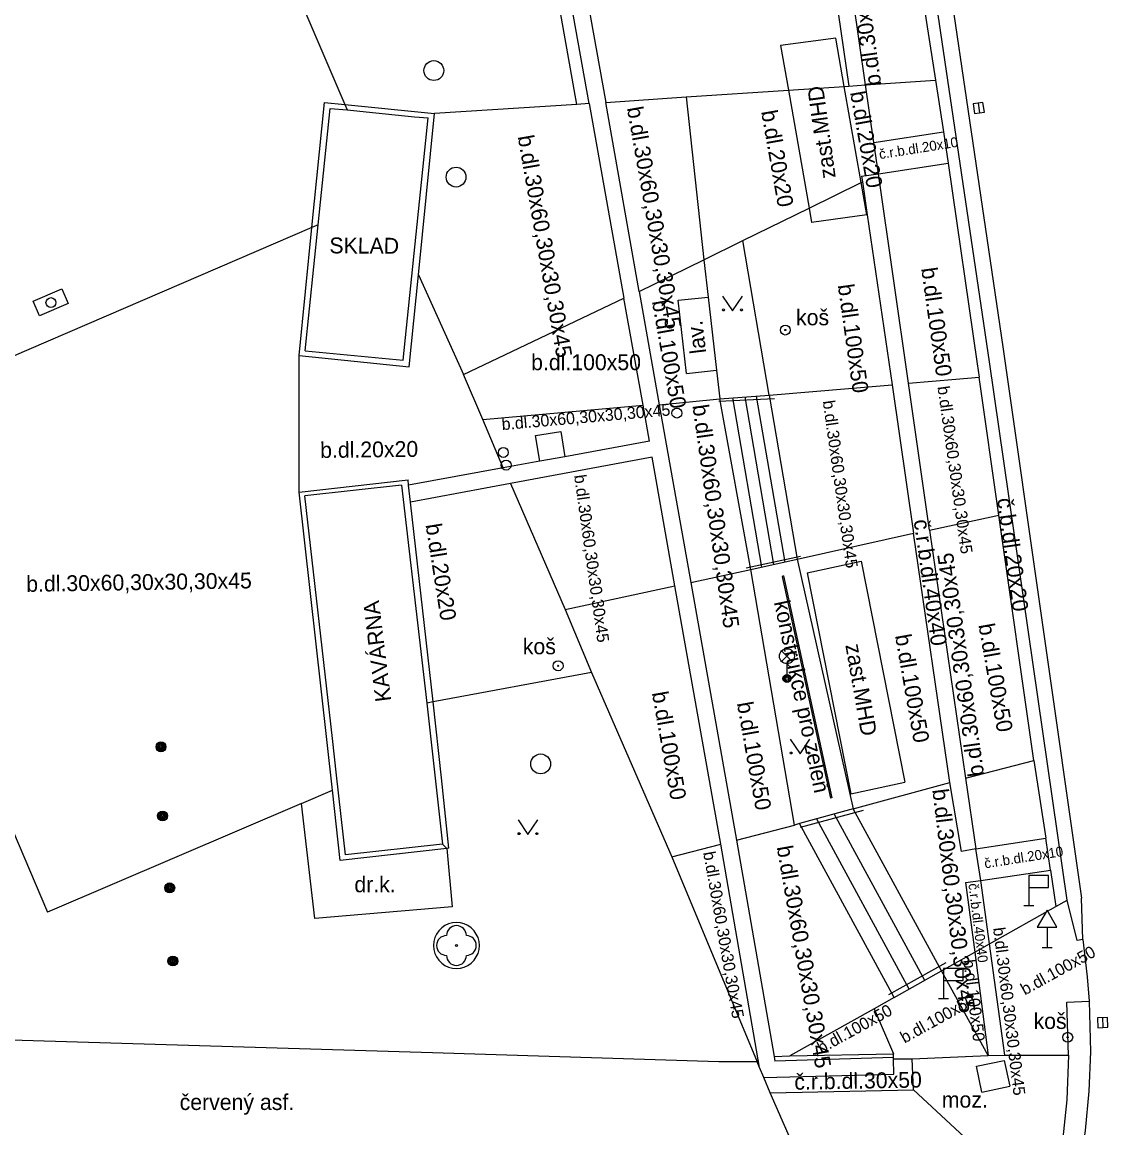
# Model space of a CAD drawing. Extents: x -599770 to -598493, y -1162076 to -1159209.
# Drawn here: x -599335.2 to -599307.86, y -1161203.22 to -1161175.39 of the extents above; entities that cross this region are included whole.
import ezdxf

# ---------------------------------------------------------------- set-up
doc = ezdxf.new("R2010")
doc.units = 0
doc.layers.add('Podklad', color=7, linetype='Continuous')

msp = doc.modelspace()

# ---------------------------------------------------------------- linework, layer by layer
at = {"layer": 'Podklad'}
for p, q in [((-599311.127, -1161177.426), (-599311.093, -1161177.674)), ((-599316.073, -1161191.48), (-599315.808, -1161191.215)), ((-599316.073, -1161191.215), (-599315.808, -1161191.48)), ((-599315.94, -1161191.535), (-599315.94, -1161191.91)), ((-599309.85, -1161197.17), (-599309.85, -1161197.62)), ((-599309.975, -1161197.62), (-599309.725, -1161197.62)), ((-599309.39, -1161198.171), (-599309.39, -1161198.68)), ((-599309.515, -1161198.68), (-599309.265, -1161198.68)), ((-599312, -1161199.51), (-599312, -1161199.96)), ((-599312.125, -1161199.96), (-599311.875, -1161199.96)), ((-599307.997, -1161200.445), (-599307.983, -1161200.695))]:
    msp.add_line(p, q, dxfattribs=at)
for points in [[(-599316.3, -1161163.83), (-599315.66, -1161168.23), (-599314.38, -1161177)], [(-599320.92, -1161177.44), (-599323.21, -1161164.66)], [(-599322.81, -1161164.59), (-599321.8, -1161170.18), (-599320.5, -1161177.41)], [(-599321.23, -1161177.46), (-599323.44, -1161165.03)], [(-599313.64, -1161167.6), (-599312.2, -1161176.85)], [(-599313.96, -1161176.97), (-599315.24, -1161168.1)], [(-599310.84, -1161183.94), (-599313.08, -1161168.79)], [(-599312.69, -1161168.69), (-599310.5, -1161183.56)], [(-599329.59, -1161171.58), (-599327.07, -1161177.46)], [(-599314.71, -1161175.79), (-599316.1, -1161175.98)], [(-599314.5, -1161177.01), (-599314.71, -1161175.79)], [(-599316.1, -1161175.98), (-599315.9, -1161177.1)], [(-599314.38, -1161177), (-599313.96, -1161176.97), (-599312.2, -1161176.85)], [(-599313.75, -1161178.42), (-599313.96, -1161176.97)], [(-599312.2, -1161176.85), (-599312, -1161178.15)], [(-599320.5, -1161177.41), (-599318.48, -1161177.27), (-599315.9, -1161177.1)], [(-599315.9, -1161177.1), (-599314.5, -1161177.01)], [(-599315.9, -1161177.1), (-599315.38, -1161180.07)], [(-599314.5, -1161177.01), (-599314.38, -1161177)], [(-599314.07, -1161179.43), (-599314.5, -1161177.01)], [(-599327.9, -1161180.56), (-599327.58, -1161177.41)], [(-599327.58, -1161177.41), (-599327.07, -1161177.46)], [(-599327.07, -1161177.46), (-599327.01, -1161177.6)], [(-599327.07, -1161177.46), (-599324.81, -1161177.69)], [(-599321.23, -1161177.46), (-599324.81, -1161177.69)], [(-599320.92, -1161177.44), (-599321.23, -1161177.46)], [(-599320.92, -1161177.44), (-599320.05, -1161182.34)], [(-599319.66, -1161182.17), (-599320.5, -1161177.41)], [(-599318.48, -1161177.27), (-599318.03, -1161181.37)], [(-599328.07, -1161183.66), (-599327.74, -1161180.49), (-599327.44, -1161177.56)], [(-599327.44, -1161177.56), (-599327.01, -1161177.6), (-599326.29, -1161177.67)], [(-599326.29, -1161177.67), (-599325.32, -1161177.77)], [(-599325.6, -1161183.9), (-599324.97, -1161177.8)], [(-599325.45, -1161184.07), (-599325.22, -1161181.75), (-599324.81, -1161177.69)], [(-599325.32, -1161177.77), (-599324.97, -1161177.8)], [(-599313.75, -1161178.42), (-599312, -1161178.15)], [(-599312, -1161178.15), (-599311.88, -1161178.94)], [(-599313.63, -1161179.21), (-599313.75, -1161178.42)], [(-599313.63, -1161179.21), (-599311.88, -1161178.94)], [(-599311.88, -1161178.94), (-599311.15, -1161183.99)], [(-599315.38, -1161180.07), (-599314.07, -1161179.43)], [(-599314.07, -1161179.43), (-599314.04, -1161179.41)], [(-599313.93, -1161180.24), (-599314.07, -1161179.43)], [(-599314.06, -1161179.27), (-599313.63, -1161179.21)], [(-599314.06, -1161179.27), (-599314.04, -1161179.41), (-599313.92, -1161180.24), (-599313.29, -1161184.52), (-599312.75, -1161188.25)], [(-599312.35, -1161188.18), (-599312.88, -1161184.48), (-599313.63, -1161179.21)], [(-599317.05, -1161180.89), (-599315.38, -1161180.07)], [(-599315.38, -1161180.07), (-599315.32, -1161180.43)], [(-599313.92, -1161180.24), (-599313.93, -1161180.24), (-599315.32, -1161180.43)], [(-599327.9, -1161180.56), (-599339.73, -1161185.65)], [(-599328.22, -1161183.78), (-599327.9, -1161180.56)], [(-599327.74, -1161180.49), (-599327.9, -1161180.56)], [(-599318.03, -1161181.37), (-599317.05, -1161180.89)], [(-599316.39, -1161184.78), (-599317.05, -1161180.89)], [(-599319.66, -1161182.17), (-599318.03, -1161181.37)], [(-599318.03, -1161181.37), (-599317.92, -1161182.31), (-599317.71, -1161184.15), (-599317.63, -1161184.87)], [(-599325.22, -1161181.75), (-599324.08, -1161184.26)], [(-599334.92, -1161182.41), (-599334.2, -1161182.1)], [(-599334.2, -1161182.1), (-599334.04, -1161182.47)], [(-599319.66, -1161182.17), (-599319.16, -1161185.02)], [(-599334.76, -1161182.78), (-599334.92, -1161182.41)], [(-599334.04, -1161182.47), (-599334.76, -1161182.78)], [(-599324.08, -1161184.26), (-599320.05, -1161182.34)], [(-599319.56, -1161185.03), (-599320.05, -1161182.34)], [(-599318.68, -1161182.39), (-599317.92, -1161182.31)], [(-599318.47, -1161184.23), (-599318.68, -1161182.39)], [(-599317.56, -1161182.285), (-599317.31, -1161182.66), (-599317.06, -1161182.285)], [(-599310.5, -1161183.56), (-599308.52, -1161197.44)], [(-599328.22, -1161183.78), (-599325.45, -1161184.07)], [(-599328.22, -1161187.22), (-599328.22, -1161183.78)], [(-599328.07, -1161183.66), (-599325.6, -1161183.9)], [(-599318.47, -1161184.23), (-599317.71, -1161184.15)], [(-599311.15, -1161183.99), (-599311.1, -1161184.33)], [(-599308.88, -1161197.49), (-599310.84, -1161183.94)], [(-599323.6, -1161185.39), (-599324.08, -1161184.26)], [(-599312.88, -1161184.48), (-599311.69, -1161184.38)], [(-599311.69, -1161184.38), (-599311.1, -1161184.33)], [(-599309.72, -1161193.97), (-599310.6, -1161187.8), (-599311.1, -1161184.33)], [(-599316.39, -1161184.78), (-599313.29, -1161184.52)], [(-599323.6, -1161185.39), (-599319.56, -1161185.03)], [(-599319.4, -1161185.94), (-599319.56, -1161185.03)], [(-599319.16, -1161185.02), (-599317.63, -1161184.87)], [(-599319.16, -1161185.02), (-599318.36, -1161189.49)], [(-599316.25, -1161184.87), (-599317.65, -1161184.94)], [(-599317.63, -1161184.87), (-599316.39, -1161184.78)], [(-599316.85, -1161189.17), (-599317.63, -1161184.87)], [(-599317.31, -1161184.85), (-599316.58, -1161189.11)], [(-599317, -1161184.82), (-599316.28, -1161189.04)], [(-599316.71, -1161184.8), (-599315.99, -1161188.98)], [(-599316.39, -1161184.78), (-599315.68, -1161188.91)], [(-599323.08, -1161186.61), (-599323.6, -1161185.39)], [(-599339.73, -1161185.65), (-599334.56, -1161197.79)], [(-599322.27, -1161185.79), (-599321.63, -1161185.69)], [(-599322.16, -1161186.44), (-599322.27, -1161185.79)], [(-599321.63, -1161185.69), (-599321.53, -1161186.33)], [(-599319.4, -1161185.94), (-599321.53, -1161186.33), (-599322.16, -1161186.44), (-599323.08, -1161186.61), (-599325.47, -1161187.04)], [(-599319.33, -1161186.34), (-599322.9, -1161187), (-599325.42, -1161187.47)], [(-599318.76, -1161189.58), (-599319.33, -1161186.34)], [(-599328.22, -1161187.22), (-599325.48, -1161186.91)], [(-599324.85, -1161192.5), (-599325.42, -1161187.47), (-599325.47, -1161187.04), (-599325.48, -1161186.91)], [(-599327.38, -1161194.72), (-599328.22, -1161187.22)], [(-599325.64, -1161187.04), (-599328.08, -1161187.31)], [(-599325.64, -1161187.04), (-599325.01, -1161192.53), (-599324.61, -1161196.08)], [(-599322.9, -1161187), (-599321.52, -1161190.17)], [(-599327.38, -1161193.42), (-599328.08, -1161187.31)], [(-599312.35, -1161188.18), (-599310.6, -1161187.8)], [(-599315.68, -1161188.91), (-599312.75, -1161188.25)], [(-599311.84, -1161194.53), (-599312.75, -1161188.25)], [(-599312.35, -1161188.18), (-599311.44, -1161194.42), (-599311.18, -1161196.2)], [(-599315.6, -1161188.84), (-599316.97, -1161189.13)], [(-599316.85, -1161189.17), (-599315.68, -1161188.91)], [(-599315.68, -1161188.91), (-599314.27, -1161195.19)], [(-599318.36, -1161189.49), (-599316.85, -1161189.17)], [(-599315.75, -1161195.6), (-599316.85, -1161189.17)], [(-599315.43, -1161189.25), (-599314.07, -1161188.96)], [(-599314.07, -1161188.96), (-599312.97, -1161194.52)], [(-599318.36, -1161189.49), (-599317.21, -1161195.98)], [(-599316.03, -1161189.33), (-599316.06, -1161189.34), (-599314.84, -1161194.92)], [(-599316.03, -1161189.33), (-599314.81, -1161194.91)], [(-599315.43, -1161189.25), (-599314.33, -1161194.81)], [(-599321.52, -1161190.17), (-599318.76, -1161189.58)], [(-599317.6, -1161196.08), (-599318.76, -1161189.58)], [(-599321.52, -1161190.17), (-599320.86, -1161191.76)], [(-599320.86, -1161191.76), (-599324.85, -1161192.5)], [(-599320.86, -1161191.76), (-599318.84, -1161196.4)], [(-599324.85, -1161192.5), (-599325.01, -1161192.53)], [(-599324.64, -1161194.41), (-599324.85, -1161192.5)], [(-599327.28, -1161194.34), (-599327.38, -1161193.42)], [(-599315.86, -1161193.435), (-599315.61, -1161193.81), (-599315.36, -1161193.435)], [(-599311.44, -1161194.42), (-599309.72, -1161193.97)], [(-599309.72, -1161193.97), (-599309.42, -1161195.93)], [(-599327.05, -1161196.35), (-599327.28, -1161194.34)], [(-599324.45, -1161196.18), (-599324.64, -1161194.41)], [(-599328.16, -1161195.06), (-599327.38, -1161194.72)], [(-599327.19, -1161196.49), (-599327.38, -1161194.72)], [(-599314.33, -1161194.81), (-599312.97, -1161194.52)], [(-599314.27, -1161195.19), (-599311.84, -1161194.53)], [(-599311.54, -1161196.26), (-599311.84, -1161194.53)], [(-599328.16, -1161195.06), (-599334.56, -1161197.79)], [(-599327.83, -1161197.95), (-599328.16, -1161195.06)], [(-599314.81, -1161194.91), (-599314.84, -1161194.92)], [(-599314.27, -1161195.19), (-599315.62, -1161195.56)], [(-599314.02, -1161195.23), (-599315.61, -1161195.66)], [(-599312.47, -1161199.51), (-599314.75, -1161195.32)], [(-599312.05, -1161199.27), (-599314.27, -1161195.19)], [(-599322.71, -1161195.465), (-599322.46, -1161195.84), (-599322.21, -1161195.465)], [(-599317.21, -1161195.98), (-599315.75, -1161195.6)], [(-599315.62, -1161195.56), (-599315.75, -1161195.6)], [(-599313.24, -1161199.94), (-599315.62, -1161195.56)], [(-599312.86, -1161199.73), (-599315.19, -1161195.45)], [(-599324.61, -1161196.08), (-599327.05, -1161196.35)], [(-599324.5, -1161196.19), (-599324.61, -1161196.08)], [(-599318.84, -1161196.4), (-599317.6, -1161196.08)], [(-599316.63, -1161201.7), (-599317.6, -1161196.08)], [(-599317.21, -1161195.98), (-599316.26, -1161201.42)], [(-599311.18, -1161196.2), (-599309.42, -1161195.93)], [(-599309.3, -1161196.73), (-599309.42, -1161195.93)], [(-599324.45, -1161196.18), (-599324.5, -1161196.19), (-599327.19, -1161196.49)], [(-599324.5, -1161196.19), (-599324.37, -1161197.66)], [(-599318.84, -1161196.4), (-599316.69, -1161201.56)], [(-599311.18, -1161196.2), (-599311.54, -1161196.26)], [(-599311.06, -1161196.99), (-599311.18, -1161196.2)], [(-599311.06, -1161196.99), (-599309.3, -1161196.73)], [(-599309.3, -1161196.73), (-599309.17, -1161197.65)], [(-599311.44, -1161197.04), (-599311.06, -1161196.99)], [(-599310.84, -1161198.59), (-599311.06, -1161196.99)], [(-599311.44, -1161197.04), (-599311.21, -1161198.8)], [(-599309.17, -1161197.65), (-599308.88, -1161197.49)], [(-599308.63, -1161198.5), (-599308.88, -1161197.49)], [(-599308.49, -1161198.48), (-599308.52, -1161197.44)], [(-599324.37, -1161197.66), (-599327.83, -1161197.95)], [(-599310.84, -1161198.59), (-599309.17, -1161197.65)], [(-599323.682, -1161198.63), (-599323.691, -1161198.53), (-599323.717, -1161198.432), (-599323.76, -1161198.341), (-599323.817, -1161198.259), (-599323.889, -1161198.187), (-599323.971, -1161198.13), (-599324.062, -1161198.087), (-599324.16, -1161198.061), (-599324.26, -1161198.052), (-599324.36, -1161198.061), (-599324.458, -1161198.087), (-599324.549, -1161198.13), (-599324.631, -1161198.187), (-599324.703, -1161198.259), (-599324.76, -1161198.341), (-599324.803, -1161198.432), (-599324.829, -1161198.53), (-599324.838, -1161198.63), (-599324.829, -1161198.73), (-599324.803, -1161198.828), (-599324.76, -1161198.919), (-599324.703, -1161199.001), (-599324.631, -1161199.073), (-599324.549, -1161199.13), (-599324.458, -1161199.173), (-599324.36, -1161199.199), (-599324.26, -1161199.208), (-599324.16, -1161199.199), (-599324.062, -1161199.173), (-599323.971, -1161199.13), (-599323.889, -1161199.073), (-599323.817, -1161199.001), (-599323.76, -1161198.919), (-599323.717, -1161198.828), (-599323.691, -1161198.73), (-599323.682, -1161198.63)], [(-599311.21, -1161198.8), (-599310.84, -1161198.59)], [(-599310.45, -1161201.39), (-599310.84, -1161198.59)], [(-599308.49, -1161198.48), (-599308.63, -1161198.5)], [(-599308.49, -1161198.48), (-599308.38, -1161199.42), (-599308.33, -1161200.03), (-599308.3, -1161201.31)], [(-599312.05, -1161199.27), (-599311.21, -1161198.8)], [(-599311.21, -1161198.8), (-599310.87, -1161201.4)], [(-599311.94, -1161199.07), (-599313.38, -1161199.87)], [(-599313.24, -1161199.94), (-599312.05, -1161199.27)], [(-599310.87, -1161201.4), (-599312.05, -1161199.27)], [(-599313.24, -1161199.94), (-599313.74, -1161200.22), (-599315.87, -1161201.41)], [(-599308.89, -1161200.06), (-599308.33, -1161200.03)], [(-599308.85, -1161201.39), (-599308.89, -1161200.06)], [(-599313.74, -1161200.22), (-599313.26, -1161201.36)], [(-599324.86, -1161201.33), (-599336.88, -1161200.97)], [(-599317.65, -1161201.56), (-599324.86, -1161201.33)], [(-599316.26, -1161201.42), (-599315.87, -1161201.41), (-599313.26, -1161201.36)], [(-599316.26, -1161201.42), (-599316.24, -1161201.54)], [(-599313.26, -1161201.45), (-599316.24, -1161201.54)], [(-599313.26, -1161201.45), (-599313.26, -1161201.36)], [(-599313.25, -1161201.87), (-599313.26, -1161201.48), (-599313.26, -1161201.45)], [(-599312.79, -1161201.48), (-599310.87, -1161201.4)], [(-599310.87, -1161201.4), (-599310.45, -1161201.39)], [(-599310.45, -1161201.39), (-599308.85, -1161201.39)], [(-599308.85, -1161201.39), (-599308.89, -1161202.51), (-599309.01, -1161203.63), (-599309.19, -1161204.74)], [(-599308.3, -1161201.31), (-599308.34, -1161202.3), (-599308.43, -1161203.29), (-599308.57, -1161204.27), (-599308.77, -1161205.24)], [(-599316.69, -1161201.56), (-599317.65, -1161201.56)], [(-599316.36, -1161202.34), (-599316.52, -1161201.95), (-599316.63, -1161201.7), (-599316.69, -1161201.56)], [(-599313.26, -1161201.48), (-599312.79, -1161201.48)], [(-599312.75, -1161202.26), (-599312.79, -1161201.48)], [(-599311.17, -1161201.67), (-599310.47, -1161201.52)], [(-599311.03, -1161202.32), (-599311.17, -1161201.67)], [(-599310.47, -1161201.52), (-599310.33, -1161202.17)], [(-599316.52, -1161201.95), (-599313.25, -1161201.87)], [(-599316.36, -1161202.34), (-599312.75, -1161202.26)], [(-599310.43, -1161204.42), (-599312.75, -1161202.26)], [(-599311.03, -1161202.32), (-599310.33, -1161202.17)], [(-599315.34, -1161204.67), (-599316.36, -1161202.34)]]:
    msp.add_lwpolyline(points, dxfattribs=at)
for points in [[(-599311.251, -1161177.443), (-599311.217, -1161177.691), (-599310.969, -1161177.657), (-599311.003, -1161177.409)], [(-599309.85, -1161197.17), (-599309.35, -1161197.17), (-599309.35, -1161196.87), (-599309.85, -1161196.87)], [(-599309.64, -1161198.171), (-599309.14, -1161198.171), (-599309.39, -1161197.738)], [(-599312, -1161199.51), (-599311.5, -1161199.51), (-599311.5, -1161199.21), (-599312, -1161199.21)], [(-599308.122, -1161200.452), (-599308.108, -1161200.702), (-599307.858, -1161200.688), (-599307.872, -1161200.438)]]:
    msp.add_lwpolyline(points, close=True, dxfattribs=at)
for centre, radius in [((-599324.83, -1161176.61), 0.25), ((-599324.27, -1161179.29), 0.25), ((-599334.47, -1161182.45), 0.125), ((-599317.535, -1161182.635), 0.025), ((-599317.085, -1161182.635), 0.025), ((-599315.98, -1161183.14), 0.125), ((-599315.98, -1161183.14), 0.0152), ((-599318.71, -1161185.23), 0.125), ((-599323.08, -1161186.22), 0.125), ((-599323.01, -1161186.54), 0.125), ((-599315.94, -1161191.348), 0.188), ((-599321.7, -1161191.59), 0.125), ((-599321.7, -1161191.59), 0.0152), ((-599315.94, -1161191.91), 0.1), ((-599315.94, -1161191.91), 0.0723), ((-599315.94, -1161191.91), 0.0438), ((-599331.7, -1161193.63), 0.125), ((-599331.7, -1161193.63), 0.1), ((-599331.7, -1161193.63), 0.075), ((-599331.7, -1161193.63), 0.05), ((-599331.7, -1161193.63), 0.025), ((-599322.14, -1161194.06), 0.25), ((-599315.835, -1161193.785), 0.025), ((-599315.385, -1161193.785), 0.025), ((-599331.66, -1161195.37), 0.125), ((-599331.66, -1161195.37), 0.1), ((-599331.66, -1161195.37), 0.075), ((-599331.66, -1161195.37), 0.05), ((-599331.66, -1161195.37), 0.025), ((-599322.685, -1161195.815), 0.025), ((-599322.235, -1161195.815), 0.025), ((-599331.48, -1161197.18), 0.125), ((-599331.48, -1161197.18), 0.1), ((-599331.48, -1161197.18), 0.075), ((-599331.48, -1161197.18), 0.05), ((-599331.48, -1161197.18), 0.025), ((-599324.26, -1161198.63), 0.025), ((-599331.4, -1161199.02), 0.125), ((-599331.4, -1161199.02), 0.1), ((-599331.4, -1161199.02), 0.075), ((-599331.4, -1161199.02), 0.05), ((-599331.4, -1161199.02), 0.025), ((-599308.87, -1161200.94), 0.125), ((-599308.87, -1161200.94), 0.0152)]:
    msp.add_circle(centre, radius, dxfattribs=at)
for centre, start, end in [((-599324.51, -1161198.63), 90, 270), ((-599324.26, -1161198.38), 0, 180), ((-599324.01, -1161198.63), 270, 90), ((-599324.26, -1161198.88), 180, 0)]:
    msp.add_arc(centre, 0.25, start, end, dxfattribs=at)

# ---------------------------------------------------------------- texts
for s, height, rotation, p in [('b.dl.30x60,30x30,30x45', 0.39999, 98, (-599313.56, -1161176.97)), ('zast.MHD', 0.4, 97.8562, (-599314.71, -1161179.3)), ('b.dl.20x20', 0.4, 280, (-599314.35, -1161177.16)), ('b.dl.30x60,30x30,30x45', 0.39999, 280, (-599319.97, -1161177.55)), ('b.dl.20x20', 0.4, 280, (-599316.59, -1161177.64)), ('b.dl.30x60,30x30,30x45', 0.39999, 280, (-599322.72, -1161178.27)), ('č.r.b.dl.20x10', 0.25, 9, (-599313.6, -1161178.84)), ('SKLAD', 0.4, 359.6692, (-599327.46, -1161181.21)), ('b.dl.100x50', 0.39999, 278, (-599312.56, -1161181.59)), ('b.dl.100x50', 0.39999, 278, (-599314.66, -1161182.01)), ('b.dl.100x50', 0.39999, 280, (-599319.34, -1161182.42)), ('lav.', 0.4, 96.9405, (-599317.97, -1161183.71)), ('b.dl.100x50', 0.39999, 359.9989, (-599322.38, -1161184.15)), ('b.dl.30x60,30x30,30x45', 0.3, 278, (-599312.15, -1161184.57)), ('b.dl.30x60,30x30,30x45', 0.3, 5, (-599323.11, -1161185.66)), ('b.dl.30x60,30x30,30x45', 0.39999, 278, (-599318.32, -1161185.04)), ('b.dl.30x60,30x30,30x45', 0.3, 278, (-599315.04, -1161184.93)), ('b.dl.20x20', 0.4, 0.6793, (-599327.69, -1161186.36)), ('b.dl.30x60,30x30,30x45', 0.3, 278, (-599321.3, -1161186.8)), ('č.b.dl.20x20', 0.39999, 278, (-599310.65, -1161187.39)), ('b.dl.20x20', 0.4, 279.0319, (-599325.04, -1161188.04)), ('č.r.b.dl.40x40', 0.39999, 278, (-599312.75, -1161187.93)), ('b.dl.30x60,30x30,30x45', 0.39999, 98, (-599310.97, -1161194.35)), ('b.dl.30x60,30x30,30x45', 0.39999, 0.9065, (-599335.09, -1161189.73)), ('KAVÁRNA', 0.4, 97.0651, (-599325.9, -1161192.47)), ('konstrukce pro zeleň', 0.39999, 282, (-599316.27, -1161189.99)), ('b.dl.100x50', 0.39999, 280, (-599311.12, -1161190.56)), ('b.dl.100x50', 0.39999, 280, (-599313.22, -1161190.83)), ('zast.MHD', 0.4, 280, (-599314.47, -1161191.07)), ('b.dl.100x50', 0.39999, 280, (-599319.34, -1161192.27)), ('b.dl.100x50', 0.39999, 280, (-599317.2, -1161192.53)), ('b.dl.30x60,30x30,30x45', 0.39999, 277, (-599312.28, -1161194.71)), ('b.dl.30x60,30x30,30x45', 0.39999, 280, (-599316.2, -1161196.15)), ('č.r.b.dl.20x10', 0.25, 9, (-599310.95, -1161196.69)), ('b.dl.30x60,30x30,30x45', 0.3, 280, (-599318.05, -1161196.29)), ('č.r.b.dl.40x40', 0.25, 277, (-599311.37, -1161197.08)), ('b.dl.30x60,30x30,30x45', 0.3, 277, (-599310.75, -1161198.19)), ('b.dl.100x50', 0.3, 29, (-599309.95, -1161199.89)), ('b.dl.100x50', 0.3, 277, (-599311.5, -1161199)), ('b.dl.100x50', 0.3, 29, (-599312.98, -1161201.1)), ('b.dl.100x50', 0.3, 29, (-599315.07, -1161201.36)), ('b.dl.100x50', 0.3, 29, (-599315.07, -1161201.36)), ('č.r.b.dl.30x50', 0.39999, 1, (-599315.75, -1161202.26))]:
    msp.add_text(s, height=height, rotation=rotation, dxfattribs=at).set_placement(p)
for s, height, p in [('koš', 0.4, (-599315.71, -1161183.02)), ('koš', 0.4, (-599322.59, -1161191.3)), ('dr.k.', 0.4, (-599326.83, -1161197.29)), ('koš', 0.4, (-599309.73, -1161200.73)), ('červený asf.', 0.39999, (-599331.23, -1161202.77)), ('moz.', 0.4, (-599312.04, -1161202.71))]:
    msp.add_text(s, height=height, dxfattribs=at).set_placement(p)

doc.saveas('drawing.dxf')
